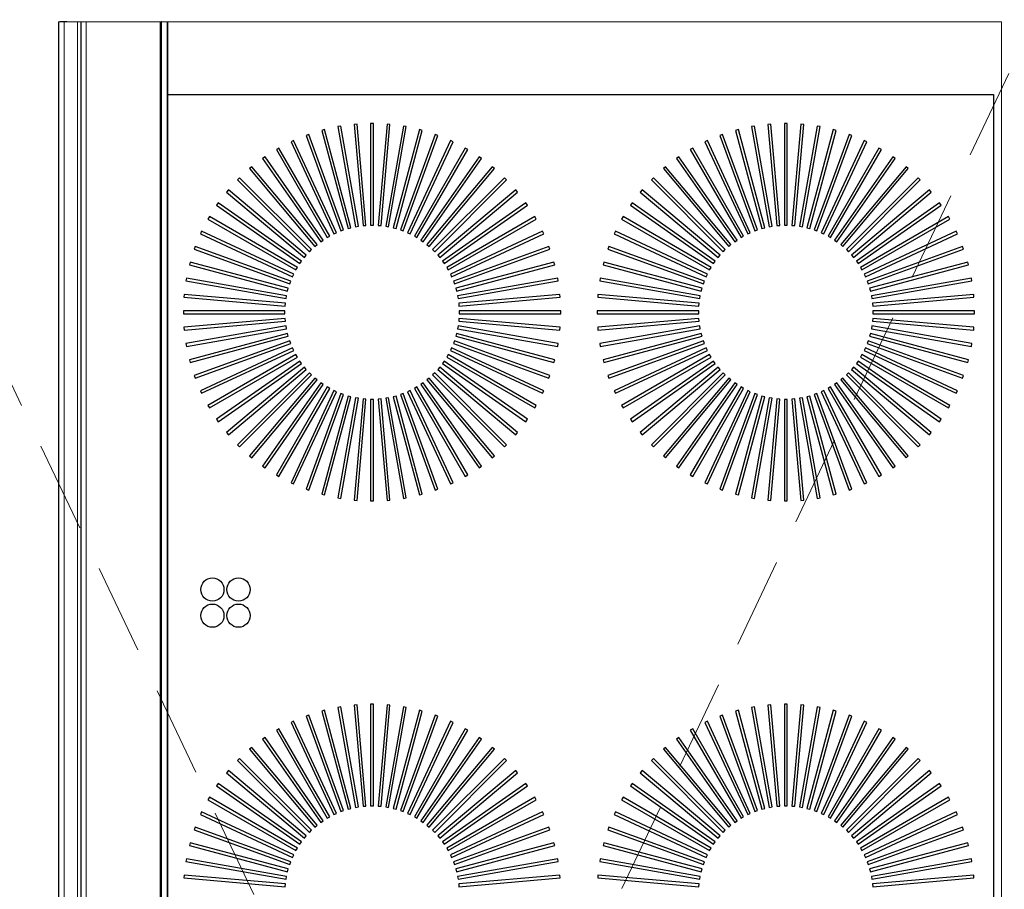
# Model space of a CAD drawing. Header units: millimetres. Extents: x 31882 to 271790, y -35693 to 24917.
# Tile 447 of 524: x 162611 to 163293, y 19049 to 19651. Entities that reach past the tile are written whole.
import ezdxf

# ---------------------------------------------------------------- set-up
doc = ezdxf.new("R2010")
doc.units = ezdxf.units.MM
doc.header["$MEASUREMENT"] = 0
doc.linetypes.add('( Dashed )', pattern=[0.75, 0.5, -0.25])
doc.layers.add('CKD-Equipement', color=1, linetype='Continuous', lineweight=13)
doc.layers.add('CKD-HOOD', color=1, linetype='( Dashed )', lineweight=15)
for name, color, linetype in [('IQ_200_3D', 1, 'Continuous'), ('IQ_204_2D', 7, 'Continuous'), ('IQ_204_3D', 7, 'Continuous'), ('IQ_WHITE_3D', 7, 'Continuous')]:
    doc.layers.add(name, color=color, linetype=linetype)

msp = doc.modelspace()

# ---------------------------------------------------------------- linework, layer by layer
at = {"layer": 'CKD-Equipement', "ltscale": 0.25}
for p, q in [((162637.68, 19649.59), (162637.68, 18845.15)), ((162713.09, 19649.59), (162637.68, 19649.59))]:
    msp.add_line(p, q, dxfattribs=at)
for points, invisible_edges in [([(162638.67, 19649.59, 896.93), (162637.93, 19649.59, 889.37), (162637.93, 18845.15, 889.37), (162638.67, 18845.15, 896.93)], 8), ([(162650.75, 19649.59, 905), (162643.49, 19649.59, 902.79), (162643.49, 18845.15, 902.79), (162650.75, 18845.15, 905)], 2), ([(162653.08, 19649.59, 694.94), (162653.06, 19649.59, 694.56), (162653.06, 18845.15, 694.56), (162653.08, 18845.15, 694.94)], 8), ([(162653.06, 19649.59, 661.54), (162653.37, 19649.59, 660.11), (162653.37, 18845.15, 660.11), (162653.06, 18845.15, 661.54)], 2), ([(162653.14, 19649.59, 695.32), (162653.08, 19649.59, 694.94), (162653.08, 18845.15, 694.94), (162653.14, 18845.15, 695.32)], 10), ([(162653.25, 19649.59, 695.69), (162653.14, 19649.59, 695.32), (162653.14, 18845.15, 695.32), (162653.25, 18845.15, 695.69)], 10), ([(162653.39, 19649.59, 696.05), (162653.25, 19649.59, 695.69), (162653.25, 18845.15, 695.69), (162653.39, 18845.15, 696.05)], 2), ([(162653.37, 19649.59, 660.11), (162654.23, 19649.59, 658.92), (162654.23, 18845.15, 658.92), (162653.37, 18845.15, 660.11)], 10), ([(162654.23, 19649.59, 658.92), (162655.49, 19649.59, 658.19), (162655.49, 18845.15, 658.19), (162654.23, 18845.15, 658.92)], 10), ([(162655.49, 19649.59, 658.19), (162656.95, 19649.59, 658.04), (162656.95, 18845.15, 658.04), (162655.49, 18845.15, 658.19)], 8), ([(163290.78, 19649.59, 905), (163285.25, 19599.32, 905), (162713.09, 19599.32, 905), (162713.09, 19649.59, 905)], 1), ([(163290.78, 19649.59, 905), (163285.25, 19599.32, 905), (163285.25, 18895.43, 905), (163290.78, 18845.15, 905)], 5)]:
    msp.add_3dface(points, dxfattribs=dict(at, invisible_edges=invisible_edges))
for points in [[(162637.93, 19649.59, 889.37), (162641.5, 19649.59, 882.68), (162641.5, 18845.15, 882.68), (162637.93, 18845.15, 889.37)], [(162641.5, 19649.59, 882.68), (162708.25, 19649.59, 817.6), (162708.25, 18845.15, 817.6), (162641.5, 18845.15, 882.68)], [(162713.09, 19649.59, 905), (162650.75, 19649.59, 905), (162650.75, 18845.15, 905), (162713.09, 18845.15, 905)], [(162653.06, 19649.59, 694.56), (162653.06, 19649.59, 661.54), (162653.06, 18845.15, 661.54), (162653.06, 18845.15, 694.56)], [(162708.75, 19649.59, 814.76), (162653.39, 19649.59, 696.05), (162653.39, 18845.15, 696.05), (162708.75, 18845.15, 814.76)], [(162656.95, 19649.59, 658.04), (162713.09, 19649.59, 664.21), (162713.09, 18845.15, 664.21), (162656.95, 18845.15, 658.04)]]:
    msp.add_3dface(points, dxfattribs=at)
at = {"layer": 'CKD-HOOD', "color": 1, "linetype": '( Dashed )', "ltscale": 125}
msp.add_lwpolyline([(162424.43, 19779.09), (162424.43, 17779.09), (163374.43, 17779.09), (163374.43, 19779.09), (162424.43, 19779.09), (163374.43, 17779.09), (162424.43, 17779.09), (163374.43, 19779.09)], dxfattribs=at)
at = {"layer": 'IQ_200_3D'}
for points, invisible_edges in [([(162643.49, 19649.59, 902.79), (162638.67, 19649.59, 896.93), (162638.67, 18845.15, 896.93), (162643.49, 18845.15, 902.79)], 10), ([(162708.25, 19649.59, 817.6), (162708.71, 19649.59, 816.98), (162708.71, 18845.15, 816.98), (162708.25, 18845.15, 817.6)], 2), ([(162708.71, 19649.59, 816.98), (162708.95, 19649.59, 816.26), (162708.95, 18845.15, 816.26), (162708.71, 18845.15, 816.98)], 10), ([(162708.97, 19649.59, 815.49), (162708.75, 19649.59, 814.76), (162708.75, 18845.15, 814.76), (162708.97, 18845.15, 815.49)], 8), ([(162708.95, 19649.59, 816.26), (162708.97, 19649.59, 815.49), (162708.97, 18845.15, 815.49), (162708.95, 18845.15, 816.26)], 10)]:
    msp.add_3dface(points, dxfattribs=dict(at, invisible_edges=invisible_edges))
msp.add_3dface([(162713.09, 19649.59, 664.21), (162713.09, 19649.59, 905), (162713.09, 18845.15, 905), (162713.09, 18845.15, 664.21)], dxfattribs=at)
at = {"layer": 'IQ_204_2D'}
for points in [[(163285.25, 19599.32), (163285.25, 18895.43), (162713.09, 18895.43), (162713.09, 19599.32)], [(162822.01, 19575.01), (162820.07, 19574.49), (162838.29, 19506.5), (162840.23, 19507.02)], [(162833.17, 19577.39), (162831.19, 19577.05), (162843.41, 19507.73), (162845.39, 19508.08)], [(162844.48, 19578.8), (162842.48, 19578.62), (162848.61, 19508.5), (162850.62, 19508.68)], [(162855.88, 19579.21), (162853.87, 19579.21), (162853.87, 19508.82), (162855.88, 19508.82)], [(162867.27, 19578.62), (162865.27, 19578.8), (162859.13, 19508.68), (162861.14, 19508.5)], [(162878.56, 19577.05), (162876.58, 19577.39), (162864.36, 19508.08), (162866.34, 19507.73)], [(162889.68, 19574.49), (162887.74, 19575.01), (162869.52, 19507.02), (162871.46, 19506.5)], [(163108.6, 19575.01), (163106.65, 19574.49), (163124.87, 19506.5), (163126.81, 19507.02)], [(163119.75, 19577.39), (163117.77, 19577.05), (163129.99, 19507.73), (163131.97, 19508.08)], [(163131.07, 19578.8), (163129.06, 19578.62), (163135.2, 19508.5), (163137.2, 19508.68)], [(163142.46, 19579.21), (163140.45, 19579.21), (163140.45, 19508.82), (163142.46, 19508.82)], [(163153.85, 19578.62), (163151.85, 19578.8), (163145.71, 19508.68), (163147.72, 19508.5)], [(163165.15, 19577.05), (163163.17, 19577.39), (163150.94, 19508.08), (163152.92, 19507.73)], [(163176.26, 19574.49), (163174.32, 19575.01), (163156.1, 19507.02), (163158.04, 19506.5)], [(162800.54, 19567.38), (162798.72, 19566.53), (162828.47, 19502.74), (162830.29, 19503.59)], [(162811.11, 19571.67), (162809.22, 19570.98), (162833.3, 19504.84), (162835.18, 19505.52)], [(162900.53, 19570.98), (162898.64, 19571.67), (162874.57, 19505.52), (162876.46, 19504.84)], [(162911.03, 19566.53), (162909.21, 19567.38), (162879.46, 19503.59), (162881.28, 19502.74)], [(163087.12, 19567.38), (163085.3, 19566.53), (163115.05, 19502.74), (163116.87, 19503.59)], [(163097.69, 19571.67), (163095.8, 19570.98), (163119.88, 19504.84), (163121.77, 19505.52)], [(163187.11, 19570.98), (163185.22, 19571.67), (163161.15, 19505.52), (163163.04, 19504.84)], [(163197.61, 19566.53), (163195.79, 19567.38), (163166.04, 19503.59), (163167.87, 19502.74)], [(162790.39, 19562.2), (162788.64, 19561.19), (162823.84, 19500.23), (162825.58, 19501.24)], [(162921.11, 19561.19), (162919.37, 19562.2), (162884.17, 19501.24), (162885.91, 19500.23)], [(163076.97, 19562.2), (163075.23, 19561.19), (163110.42, 19500.23), (163112.16, 19501.24)], [(163207.69, 19561.19), (163205.95, 19562.2), (163170.75, 19501.24), (163172.49, 19500.23)], [(162780.72, 19556.14), (162779.07, 19554.99), (162819.45, 19497.33), (162821.09, 19498.48)], [(162930.68, 19554.99), (162929.03, 19556.14), (162888.66, 19498.48), (162890.3, 19497.33)], [(163067.3, 19556.14), (163065.65, 19554.99), (163106.03, 19497.33), (163107.68, 19498.48)], [(163217.26, 19554.99), (163215.61, 19556.14), (163175.24, 19498.48), (163176.89, 19497.33)], [(162771.62, 19549.27), (162770.08, 19547.98), (162815.32, 19494.06), (162816.86, 19495.35)], [(162939.67, 19547.98), (162938.13, 19549.27), (162892.89, 19495.35), (162894.43, 19494.06)], [(163058.2, 19549.27), (163056.66, 19547.98), (163101.91, 19494.06), (163103.45, 19495.35)], [(163226.25, 19547.98), (163224.71, 19549.27), (163179.47, 19495.35), (163181.01, 19494.06)], [(162763.15, 19541.63), (162761.73, 19540.21), (162811.5, 19490.44), (162812.92, 19491.86)], [(162948.02, 19540.21), (162946.6, 19541.63), (162896.83, 19491.86), (162898.25, 19490.44)], [(163049.73, 19541.63), (163048.31, 19540.21), (163098.08, 19490.44), (163099.51, 19491.86)], [(163234.6, 19540.21), (163233.18, 19541.63), (163183.41, 19491.86), (163184.83, 19490.44)], [(162755.38, 19533.28), (162754.09, 19531.74), (162808.01, 19486.5), (162809.3, 19488.04)], [(162955.66, 19531.74), (162954.37, 19533.28), (162900.45, 19488.04), (162901.74, 19486.5)], [(163041.97, 19533.28), (163040.67, 19531.74), (163094.59, 19486.5), (163095.89, 19488.04)], [(163242.24, 19531.74), (163240.95, 19533.28), (163187.03, 19488.04), (163188.32, 19486.5)], [(162748.37, 19524.29), (162747.22, 19522.64), (162804.88, 19482.27), (162806.03, 19483.91)], [(162962.53, 19522.64), (162961.38, 19524.29), (162903.72, 19483.91), (162904.87, 19482.27)], [(163034.95, 19524.29), (163033.8, 19522.64), (163091.46, 19482.27), (163092.61, 19483.91)], [(163249.12, 19522.64), (163247.96, 19524.29), (163190.3, 19483.91), (163191.46, 19482.27)], [(162742.17, 19514.72), (162741.16, 19512.97), (162802.12, 19477.78), (162803.13, 19479.52)], [(162968.59, 19512.97), (162967.58, 19514.72), (162906.62, 19479.52), (162907.63, 19477.78)], [(163028.75, 19514.72), (163027.75, 19512.97), (163088.7, 19477.78), (163089.71, 19479.52)], [(163255.17, 19512.97), (163254.16, 19514.72), (163193.2, 19479.52), (163194.21, 19477.78)], [(162736.83, 19504.64), (162735.98, 19502.82), (162799.77, 19473.07), (162800.62, 19474.89)], [(162973.77, 19502.82), (162972.92, 19504.64), (162909.13, 19474.89), (162909.98, 19473.07)], [(163023.41, 19504.64), (163022.56, 19502.82), (163086.35, 19473.07), (163087.2, 19474.89)], [(163260.36, 19502.82), (163259.51, 19504.64), (163195.71, 19474.89), (163196.56, 19473.07)], [(162732.38, 19494.14), (162731.69, 19492.25), (162797.84, 19468.17), (162798.52, 19470.06)], [(162978.06, 19492.25), (162977.37, 19494.14), (162911.23, 19470.06), (162911.91, 19468.17)], [(163018.96, 19494.14), (163018.28, 19492.25), (163084.42, 19468.17), (163085.11, 19470.06)], [(163264.64, 19492.25), (163263.95, 19494.14), (163197.81, 19470.06), (163198.5, 19468.17)], [(162728.87, 19483.29), (162728.35, 19481.35), (162796.34, 19463.13), (162796.86, 19465.07)], [(162981.4, 19481.35), (162980.88, 19483.29), (162912.89, 19465.07), (162913.41, 19463.13)], [(163015.45, 19483.29), (163014.93, 19481.35), (163082.92, 19463.13), (163083.44, 19465.07)], [(163267.99, 19481.35), (163267.46, 19483.29), (163199.47, 19465.07), (163200, 19463.13)], [(162726.31, 19472.17), (162725.96, 19470.19), (162795.28, 19457.97), (162795.63, 19459.95)], [(162983.79, 19470.19), (162983.44, 19472.17), (162914.12, 19459.95), (162914.47, 19457.97)], [(163012.9, 19472.17), (163012.55, 19470.19), (163081.87, 19457.97), (163082.22, 19459.95)], [(163270.37, 19470.19), (163270.02, 19472.17), (163200.7, 19459.95), (163201.05, 19457.97)], [(162724.74, 19460.88), (162724.56, 19458.88), (162794.68, 19452.74), (162794.86, 19454.74)], [(162985.19, 19458.88), (162985.01, 19460.88), (162914.89, 19454.74), (162915.07, 19452.74)], [(163011.32, 19460.88), (163011.15, 19458.88), (163081.27, 19452.74), (163081.44, 19454.74)], [(163271.77, 19458.88), (163271.59, 19460.88), (163201.47, 19454.74), (163201.65, 19452.74)], [(162724.15, 19449.49), (162724.15, 19447.48), (162794.54, 19447.48), (162794.54, 19449.49)], [(162724.56, 19438.09), (162724.74, 19436.09), (162794.86, 19442.22), (162794.68, 19444.23)], [(162985.01, 19436.09), (162985.19, 19438.09), (162915.07, 19444.23), (162914.89, 19442.22)], [(162985.6, 19447.48), (162985.6, 19449.49), (162915.21, 19449.49), (162915.21, 19447.48)], [(163010.74, 19449.49), (163010.74, 19447.48), (163081.12, 19447.48), (163081.12, 19449.49)], [(163011.15, 19438.09), (163011.32, 19436.09), (163081.44, 19442.22), (163081.27, 19444.23)], [(163271.59, 19436.09), (163271.77, 19438.09), (163201.65, 19444.23), (163201.47, 19442.22)], [(163272.18, 19447.48), (163272.18, 19449.49), (163201.79, 19449.49), (163201.79, 19447.48)], [(162725.96, 19426.78), (162726.31, 19424.79), (162795.63, 19437.02), (162795.28, 19439)], [(162983.44, 19424.79), (162983.79, 19426.78), (162914.47, 19439), (162914.12, 19437.02)], [(163012.55, 19426.78), (163012.9, 19424.79), (163082.22, 19437.02), (163081.87, 19439)], [(163270.02, 19424.79), (163270.37, 19426.78), (163201.05, 19439), (163200.7, 19437.02)], [(162728.35, 19415.62), (162728.87, 19413.68), (162796.86, 19431.9), (162796.34, 19433.84)], [(162980.88, 19413.68), (162981.4, 19415.62), (162913.41, 19433.84), (162912.89, 19431.9)], [(163014.93, 19415.62), (163015.45, 19413.68), (163083.44, 19431.9), (163082.92, 19433.84)], [(163267.46, 19413.68), (163267.99, 19415.62), (163200, 19433.84), (163199.47, 19431.9)], [(162731.69, 19404.72), (162732.38, 19402.83), (162798.52, 19426.9), (162797.84, 19428.79)], [(162735.98, 19394.15), (162736.83, 19392.33), (162800.62, 19422.08), (162799.77, 19423.9)], [(162972.92, 19392.33), (162973.77, 19394.15), (162909.98, 19423.9), (162909.13, 19422.08)], [(162977.37, 19402.83), (162978.06, 19404.72), (162911.91, 19428.79), (162911.23, 19426.9)], [(163018.28, 19404.72), (163018.96, 19402.83), (163085.11, 19426.9), (163084.42, 19428.79)], [(163022.56, 19394.15), (163023.41, 19392.33), (163087.2, 19422.08), (163086.35, 19423.9)], [(163259.51, 19392.33), (163260.36, 19394.15), (163196.56, 19423.9), (163195.71, 19422.08)], [(163263.95, 19402.83), (163264.64, 19404.72), (163198.5, 19428.79), (163197.81, 19426.9)], [(162741.16, 19383.99), (162742.17, 19382.25), (162803.13, 19417.45), (162802.12, 19419.19)], [(162967.58, 19382.25), (162968.59, 19383.99), (162907.63, 19419.19), (162906.62, 19417.45)], [(163027.75, 19383.99), (163028.75, 19382.25), (163089.71, 19417.45), (163088.7, 19419.19)], [(163254.16, 19382.25), (163255.17, 19383.99), (163194.21, 19419.19), (163193.2, 19417.45)], [(162747.22, 19374.33), (162748.37, 19372.68), (162806.03, 19413.06), (162804.88, 19414.7)], [(162754.09, 19365.23), (162755.38, 19363.69), (162809.3, 19408.93), (162808.01, 19410.47)], [(162954.37, 19363.69), (162955.66, 19365.23), (162901.74, 19410.47), (162900.45, 19408.93)], [(162961.38, 19372.68), (162962.53, 19374.33), (162904.87, 19414.7), (162903.72, 19413.06)], [(163033.8, 19374.33), (163034.95, 19372.68), (163092.61, 19413.06), (163091.46, 19414.7)], [(163040.67, 19365.23), (163041.97, 19363.69), (163095.89, 19408.93), (163094.59, 19410.47)], [(163240.95, 19363.69), (163242.24, 19365.23), (163188.32, 19410.47), (163187.03, 19408.93)], [(163247.96, 19372.68), (163249.12, 19374.33), (163191.46, 19414.7), (163190.3, 19413.06)], [(162761.73, 19356.76), (162763.15, 19355.34), (162812.92, 19405.11), (162811.5, 19406.53)], [(162770.08, 19348.99), (162771.62, 19347.7), (162816.86, 19401.62), (162815.32, 19402.91)], [(162938.13, 19347.7), (162939.67, 19348.99), (162894.43, 19402.91), (162892.89, 19401.62)], [(162946.6, 19355.34), (162948.02, 19356.76), (162898.25, 19406.53), (162896.83, 19405.11)], [(163048.31, 19356.76), (163049.73, 19355.34), (163099.51, 19405.11), (163098.08, 19406.53)], [(163056.66, 19348.99), (163058.2, 19347.7), (163103.45, 19401.62), (163101.91, 19402.91)], [(163224.71, 19347.7), (163226.25, 19348.99), (163181.01, 19402.91), (163179.47, 19401.62)], [(163233.18, 19355.34), (163234.6, 19356.76), (163184.83, 19406.53), (163183.41, 19405.11)], [(162779.07, 19341.98), (162780.72, 19340.83), (162821.09, 19398.49), (162819.45, 19399.64)], [(162788.64, 19335.78), (162790.39, 19334.77), (162825.58, 19395.73), (162823.84, 19396.74)], [(162919.37, 19334.77), (162921.11, 19335.78), (162885.91, 19396.74), (162884.17, 19395.73)], [(162929.03, 19340.83), (162930.68, 19341.98), (162890.3, 19399.64), (162888.66, 19398.49)], [(163065.65, 19341.98), (163067.3, 19340.83), (163107.68, 19398.49), (163106.03, 19399.64)], [(163075.23, 19335.78), (163076.97, 19334.77), (163112.16, 19395.73), (163110.42, 19396.74)], [(163205.95, 19334.77), (163207.69, 19335.78), (163172.49, 19396.74), (163170.75, 19395.73)], [(163215.61, 19340.83), (163217.26, 19341.98), (163176.89, 19399.64), (163175.24, 19398.49)], [(162798.72, 19330.44), (162800.54, 19329.59), (162830.29, 19393.38), (162828.47, 19394.23)], [(162809.22, 19325.99), (162811.11, 19325.3), (162835.18, 19391.45), (162833.3, 19392.13)], [(162820.07, 19322.48), (162822.01, 19321.96), (162840.23, 19389.95), (162838.29, 19390.47)], [(162831.19, 19319.92), (162833.17, 19319.57), (162845.39, 19388.89), (162843.41, 19389.24)], [(162876.58, 19319.57), (162878.56, 19319.92), (162866.34, 19389.24), (162864.36, 19388.89)], [(162887.74, 19321.96), (162889.68, 19322.48), (162871.46, 19390.47), (162869.52, 19389.95)], [(162898.64, 19325.3), (162900.53, 19325.99), (162876.46, 19392.13), (162874.57, 19391.45)], [(162909.21, 19329.59), (162911.03, 19330.44), (162881.28, 19394.23), (162879.46, 19393.38)], [(163085.3, 19330.44), (163087.12, 19329.59), (163116.87, 19393.38), (163115.05, 19394.23)], [(163095.8, 19325.99), (163097.69, 19325.3), (163121.77, 19391.45), (163119.88, 19392.13)], [(163106.65, 19322.48), (163108.6, 19321.96), (163126.81, 19389.95), (163124.87, 19390.47)], [(163117.77, 19319.92), (163119.75, 19319.57), (163131.97, 19388.89), (163129.99, 19389.24)], [(163163.17, 19319.57), (163165.15, 19319.92), (163152.92, 19389.24), (163150.94, 19388.89)], [(163174.32, 19321.96), (163176.26, 19322.48), (163158.04, 19390.47), (163156.1, 19389.95)], [(163185.22, 19325.3), (163187.11, 19325.99), (163163.04, 19392.13), (163161.15, 19391.45)], [(163195.79, 19329.59), (163197.61, 19330.44), (163167.87, 19394.23), (163166.04, 19393.38)], [(162842.48, 19318.35), (162844.48, 19318.17), (162850.62, 19388.29), (162848.61, 19388.47)], [(162853.87, 19317.76), (162855.88, 19317.76), (162855.88, 19388.15), (162853.87, 19388.15)], [(162865.27, 19318.17), (162867.27, 19318.35), (162861.14, 19388.47), (162859.13, 19388.29)], [(163129.06, 19318.35), (163131.07, 19318.17), (163137.2, 19388.29), (163135.2, 19388.47)], [(163140.45, 19317.76), (163142.46, 19317.76), (163142.46, 19388.15), (163140.45, 19388.15)], [(163151.85, 19318.17), (163153.85, 19318.35), (163147.72, 19388.47), (163145.71, 19388.29)], [(162822.01, 19172.79), (162820.07, 19172.27), (162838.29, 19104.28), (162840.23, 19104.8)], [(162833.17, 19175.17), (162831.19, 19174.82), (162843.41, 19105.51), (162845.39, 19105.85)], [(162844.48, 19176.58), (162842.48, 19176.4), (162848.61, 19106.28), (162850.62, 19106.45)], [(162855.88, 19176.99), (162853.87, 19176.99), (162853.87, 19106.6), (162855.88, 19106.6)], [(162867.27, 19176.4), (162865.27, 19176.58), (162859.13, 19106.45), (162861.14, 19106.28)], [(162878.56, 19174.82), (162876.58, 19175.17), (162864.36, 19105.85), (162866.34, 19105.51)], [(162889.68, 19172.27), (162887.74, 19172.79), (162869.52, 19104.8), (162871.46, 19104.28)], [(163108.6, 19172.79), (163106.65, 19172.27), (163124.87, 19104.28), (163126.81, 19104.8)], [(163119.75, 19175.17), (163117.77, 19174.82), (163129.99, 19105.51), (163131.97, 19105.85)], [(163131.07, 19176.58), (163129.06, 19176.4), (163135.2, 19106.28), (163137.2, 19106.45)], [(163142.46, 19176.99), (163140.45, 19176.99), (163140.45, 19106.6), (163142.46, 19106.6)], [(163153.85, 19176.4), (163151.85, 19176.58), (163145.71, 19106.45), (163147.72, 19106.28)], [(163165.15, 19174.82), (163163.17, 19175.17), (163150.94, 19105.85), (163152.92, 19105.51)], [(163176.26, 19172.27), (163174.32, 19172.79), (163156.1, 19104.8), (163158.04, 19104.28)], [(162800.54, 19165.16), (162798.72, 19164.31), (162828.47, 19100.52), (162830.29, 19101.37)], [(162811.11, 19169.45), (162809.22, 19168.76), (162833.3, 19102.61), (162835.18, 19103.3)], [(162900.53, 19168.76), (162898.64, 19169.45), (162874.57, 19103.3), (162876.46, 19102.61)], [(162911.03, 19164.31), (162909.21, 19165.16), (162879.46, 19101.37), (162881.28, 19100.52)], [(163087.12, 19165.16), (163085.3, 19164.31), (163115.05, 19100.52), (163116.87, 19101.37)], [(163097.69, 19169.45), (163095.8, 19168.76), (163119.88, 19102.61), (163121.77, 19103.3)], [(163187.11, 19168.76), (163185.22, 19169.45), (163161.15, 19103.3), (163163.04, 19102.61)], [(163197.61, 19164.31), (163195.79, 19165.16), (163166.04, 19101.37), (163167.87, 19100.52)], [(162790.39, 19159.97), (162788.64, 19158.97), (162823.84, 19098.01), (162825.58, 19099.02)], [(162921.11, 19158.97), (162919.37, 19159.97), (162884.17, 19099.02), (162885.91, 19098.01)], [(163076.97, 19159.97), (163075.23, 19158.97), (163110.42, 19098.01), (163112.16, 19099.02)], [(163207.69, 19158.97), (163205.95, 19159.97), (163170.75, 19099.02), (163172.49, 19098.01)], [(162780.72, 19153.92), (162779.07, 19152.77), (162819.45, 19095.11), (162821.09, 19096.26)], [(162930.68, 19152.77), (162929.03, 19153.92), (162888.66, 19096.26), (162890.3, 19095.11)], [(163067.3, 19153.92), (163065.65, 19152.77), (163106.03, 19095.11), (163107.68, 19096.26)], [(163217.26, 19152.77), (163215.61, 19153.92), (163175.24, 19096.26), (163176.89, 19095.11)], [(162771.62, 19147.05), (162770.08, 19145.76), (162815.32, 19091.83), (162816.86, 19093.13)], [(162939.67, 19145.76), (162938.13, 19147.05), (162892.89, 19093.13), (162894.43, 19091.83)], [(163058.2, 19147.05), (163056.66, 19145.76), (163101.91, 19091.83), (163103.45, 19093.13)], [(163226.25, 19145.76), (163224.71, 19147.05), (163179.47, 19093.13), (163181.01, 19091.83)], [(162763.15, 19139.41), (162761.73, 19137.99), (162811.5, 19088.21), (162812.92, 19089.64)], [(162948.02, 19137.99), (162946.6, 19139.41), (162896.83, 19089.64), (162898.25, 19088.21)], [(163049.73, 19139.41), (163048.31, 19137.99), (163098.08, 19088.21), (163099.51, 19089.64)], [(163234.6, 19137.99), (163233.18, 19139.41), (163183.41, 19089.64), (163184.83, 19088.21)], [(162755.38, 19131.06), (162754.09, 19129.52), (162808.01, 19084.27), (162809.3, 19085.82)], [(162955.66, 19129.52), (162954.37, 19131.06), (162900.45, 19085.82), (162901.74, 19084.27)], [(163041.97, 19131.06), (163040.67, 19129.52), (163094.59, 19084.27), (163095.89, 19085.82)], [(163242.24, 19129.52), (163240.95, 19131.06), (163187.03, 19085.82), (163188.32, 19084.27)], [(162748.37, 19122.07), (162747.22, 19120.42), (162804.88, 19080.05), (162806.03, 19081.69)], [(162962.53, 19120.42), (162961.38, 19122.07), (162903.72, 19081.69), (162904.87, 19080.05)], [(163034.95, 19122.07), (163033.8, 19120.42), (163091.46, 19080.05), (163092.61, 19081.69)], [(163249.12, 19120.42), (163247.96, 19122.07), (163190.3, 19081.69), (163191.46, 19080.05)], [(162742.17, 19112.5), (162741.16, 19110.75), (162802.12, 19075.56), (162803.13, 19077.3)], [(162968.59, 19110.75), (162967.58, 19112.5), (162906.62, 19077.3), (162907.63, 19075.56)], [(163028.75, 19112.5), (163027.75, 19110.75), (163088.7, 19075.56), (163089.71, 19077.3)], [(163255.17, 19110.75), (163254.16, 19112.5), (163193.2, 19077.3), (163194.21, 19075.56)], [(162736.83, 19102.42), (162735.98, 19100.6), (162799.77, 19070.85), (162800.62, 19072.67)], [(162973.77, 19100.6), (162972.92, 19102.42), (162909.13, 19072.67), (162909.98, 19070.85)], [(163023.41, 19102.42), (163022.56, 19100.6), (163086.35, 19070.85), (163087.2, 19072.67)], [(163260.36, 19100.6), (163259.51, 19102.42), (163195.71, 19072.67), (163196.56, 19070.85)], [(162732.38, 19091.92), (162731.69, 19090.03), (162797.84, 19065.95), (162798.52, 19067.84)], [(162978.06, 19090.03), (162977.37, 19091.92), (162911.23, 19067.84), (162911.91, 19065.95)], [(163018.96, 19091.92), (163018.28, 19090.03), (163084.42, 19065.95), (163085.11, 19067.84)], [(163264.64, 19090.03), (163263.95, 19091.92), (163197.81, 19067.84), (163198.5, 19065.95)], [(162728.87, 19081.07), (162728.35, 19079.13), (162796.34, 19060.91), (162796.86, 19062.85)], [(162981.4, 19079.13), (162980.88, 19081.07), (162912.89, 19062.85), (162913.41, 19060.91)], [(163015.45, 19081.07), (163014.93, 19079.13), (163082.92, 19060.91), (163083.44, 19062.85)], [(163267.99, 19079.13), (163267.46, 19081.07), (163199.47, 19062.85), (163200, 19060.91)], [(162726.31, 19069.95), (162725.96, 19067.97), (162795.28, 19055.75), (162795.63, 19057.73)], [(162983.79, 19067.97), (162983.44, 19069.95), (162914.12, 19057.73), (162914.47, 19055.75)], [(163012.9, 19069.95), (163012.55, 19067.97), (163081.87, 19055.75), (163082.22, 19057.73)], [(163270.37, 19067.97), (163270.02, 19069.95), (163200.7, 19057.73), (163201.05, 19055.75)], [(162724.74, 19058.66), (162724.56, 19056.65), (162794.68, 19050.52), (162794.86, 19052.52)], [(162985.19, 19056.65), (162985.01, 19058.66), (162914.89, 19052.52), (162915.07, 19050.52)], [(163011.32, 19058.66), (163011.15, 19056.65), (163081.27, 19050.52), (163081.44, 19052.52)], [(163271.77, 19056.65), (163271.59, 19058.66), (163201.47, 19052.52), (163201.65, 19050.52)]]:
    msp.add_lwpolyline(points, close=True, dxfattribs=at)
for centre in [(162744.26, 19256.42), (162762.36, 19256.42), (162744.26, 19238.32), (162762.36, 19238.32)]:
    msp.add_circle(centre, 8.04, dxfattribs=at)
at = {"layer": 'IQ_204_3D'}
msp.add_3dface([(163285.25, 19599.32, 905), (163285.25, 18895.43, 905), (162713.09, 18895.43, 905), (162713.09, 19599.32, 905)], dxfattribs=at)
at = {"layer": 'IQ_WHITE_3D', "elevation": 905.3}
for points in [[(162822.01, 19575.01), (162820.07, 19574.49), (162838.29, 19506.5), (162840.23, 19507.02)], [(162833.17, 19577.39), (162831.19, 19577.05), (162843.41, 19507.73), (162845.39, 19508.08)], [(162844.48, 19578.8), (162842.48, 19578.62), (162848.61, 19508.5), (162850.62, 19508.68)], [(162855.88, 19579.21), (162853.87, 19579.21), (162853.87, 19508.82), (162855.88, 19508.82)], [(162867.27, 19578.62), (162865.27, 19578.8), (162859.13, 19508.68), (162861.14, 19508.5)], [(162878.56, 19577.05), (162876.58, 19577.39), (162864.36, 19508.08), (162866.34, 19507.73)], [(162889.68, 19574.49), (162887.74, 19575.01), (162869.52, 19507.02), (162871.46, 19506.5)], [(163108.6, 19575.01), (163106.65, 19574.49), (163124.87, 19506.5), (163126.81, 19507.02)], [(163119.75, 19577.39), (163117.77, 19577.05), (163129.99, 19507.73), (163131.97, 19508.08)], [(163131.07, 19578.8), (163129.06, 19578.62), (163135.2, 19508.5), (163137.2, 19508.68)], [(163142.46, 19579.21), (163140.45, 19579.21), (163140.45, 19508.82), (163142.46, 19508.82)], [(163153.85, 19578.62), (163151.85, 19578.8), (163145.71, 19508.68), (163147.72, 19508.5)], [(163165.15, 19577.05), (163163.17, 19577.39), (163150.94, 19508.08), (163152.92, 19507.73)], [(163176.26, 19574.49), (163174.32, 19575.01), (163156.1, 19507.02), (163158.04, 19506.5)], [(162800.54, 19567.38), (162798.72, 19566.53), (162828.47, 19502.74), (162830.29, 19503.59)], [(162811.11, 19571.67), (162809.22, 19570.98), (162833.3, 19504.84), (162835.18, 19505.52)], [(162900.53, 19570.98), (162898.64, 19571.67), (162874.57, 19505.52), (162876.46, 19504.84)], [(162911.03, 19566.53), (162909.21, 19567.38), (162879.46, 19503.59), (162881.28, 19502.74)], [(163087.12, 19567.38), (163085.3, 19566.53), (163115.05, 19502.74), (163116.87, 19503.59)], [(163097.69, 19571.67), (163095.8, 19570.98), (163119.88, 19504.84), (163121.77, 19505.52)], [(163187.11, 19570.98), (163185.22, 19571.67), (163161.15, 19505.52), (163163.04, 19504.84)], [(163197.61, 19566.53), (163195.79, 19567.38), (163166.04, 19503.59), (163167.87, 19502.74)], [(162790.39, 19562.2), (162788.64, 19561.19), (162823.84, 19500.23), (162825.58, 19501.24)], [(162921.11, 19561.19), (162919.37, 19562.2), (162884.17, 19501.24), (162885.91, 19500.23)], [(163076.97, 19562.2), (163075.23, 19561.19), (163110.42, 19500.23), (163112.16, 19501.24)], [(163207.69, 19561.19), (163205.95, 19562.2), (163170.75, 19501.24), (163172.49, 19500.23)], [(162780.72, 19556.14), (162779.07, 19554.99), (162819.45, 19497.33), (162821.09, 19498.48)], [(162930.68, 19554.99), (162929.03, 19556.14), (162888.66, 19498.48), (162890.3, 19497.33)], [(163067.3, 19556.14), (163065.65, 19554.99), (163106.03, 19497.33), (163107.68, 19498.48)], [(163217.26, 19554.99), (163215.61, 19556.14), (163175.24, 19498.48), (163176.89, 19497.33)], [(162771.62, 19549.27), (162770.08, 19547.98), (162815.32, 19494.06), (162816.86, 19495.35)], [(162939.67, 19547.98), (162938.13, 19549.27), (162892.89, 19495.35), (162894.43, 19494.06)], [(163058.2, 19549.27), (163056.66, 19547.98), (163101.91, 19494.06), (163103.45, 19495.35)], [(163226.25, 19547.98), (163224.71, 19549.27), (163179.47, 19495.35), (163181.01, 19494.06)], [(162763.15, 19541.63), (162761.73, 19540.21), (162811.5, 19490.44), (162812.92, 19491.86)], [(162948.02, 19540.21), (162946.6, 19541.63), (162896.83, 19491.86), (162898.25, 19490.44)], [(163049.73, 19541.63), (163048.31, 19540.21), (163098.08, 19490.44), (163099.51, 19491.86)], [(163234.6, 19540.21), (163233.18, 19541.63), (163183.41, 19491.86), (163184.83, 19490.44)], [(162755.38, 19533.28), (162754.09, 19531.74), (162808.01, 19486.5), (162809.3, 19488.04)], [(162955.66, 19531.74), (162954.37, 19533.28), (162900.45, 19488.04), (162901.74, 19486.5)], [(163041.97, 19533.28), (163040.67, 19531.74), (163094.59, 19486.5), (163095.89, 19488.04)], [(163242.24, 19531.74), (163240.95, 19533.28), (163187.03, 19488.04), (163188.32, 19486.5)], [(162748.37, 19524.29), (162747.22, 19522.64), (162804.88, 19482.27), (162806.03, 19483.91)], [(162962.53, 19522.64), (162961.38, 19524.29), (162903.72, 19483.91), (162904.87, 19482.27)], [(163034.95, 19524.29), (163033.8, 19522.64), (163091.46, 19482.27), (163092.61, 19483.91)], [(163249.12, 19522.64), (163247.96, 19524.29), (163190.3, 19483.91), (163191.46, 19482.27)], [(162742.17, 19514.72), (162741.16, 19512.97), (162802.12, 19477.78), (162803.13, 19479.52)], [(162968.59, 19512.97), (162967.58, 19514.72), (162906.62, 19479.52), (162907.63, 19477.78)], [(163028.75, 19514.72), (163027.75, 19512.97), (163088.7, 19477.78), (163089.71, 19479.52)], [(163255.17, 19512.97), (163254.16, 19514.72), (163193.2, 19479.52), (163194.21, 19477.78)], [(162736.83, 19504.64), (162735.98, 19502.82), (162799.77, 19473.07), (162800.62, 19474.89)], [(162973.77, 19502.82), (162972.92, 19504.64), (162909.13, 19474.89), (162909.98, 19473.07)], [(163023.41, 19504.64), (163022.56, 19502.82), (163086.35, 19473.07), (163087.2, 19474.89)], [(163260.36, 19502.82), (163259.51, 19504.64), (163195.71, 19474.89), (163196.56, 19473.07)], [(162732.38, 19494.14), (162731.69, 19492.25), (162797.84, 19468.17), (162798.52, 19470.06)], [(162978.06, 19492.25), (162977.37, 19494.14), (162911.23, 19470.06), (162911.91, 19468.17)], [(163018.96, 19494.14), (163018.28, 19492.25), (163084.42, 19468.17), (163085.11, 19470.06)], [(163264.64, 19492.25), (163263.95, 19494.14), (163197.81, 19470.06), (163198.5, 19468.17)], [(162728.87, 19483.29), (162728.35, 19481.35), (162796.34, 19463.13), (162796.86, 19465.07)], [(162981.4, 19481.35), (162980.88, 19483.29), (162912.89, 19465.07), (162913.41, 19463.13)], [(163015.45, 19483.29), (163014.93, 19481.35), (163082.92, 19463.13), (163083.44, 19465.07)], [(163267.99, 19481.35), (163267.46, 19483.29), (163199.47, 19465.07), (163200, 19463.13)], [(162726.31, 19472.17), (162725.96, 19470.19), (162795.28, 19457.97), (162795.63, 19459.95)], [(162983.79, 19470.19), (162983.44, 19472.17), (162914.12, 19459.95), (162914.47, 19457.97)], [(163012.9, 19472.17), (163012.55, 19470.19), (163081.87, 19457.97), (163082.22, 19459.95)], [(163270.37, 19470.19), (163270.02, 19472.17), (163200.7, 19459.95), (163201.05, 19457.97)], [(162724.74, 19460.88), (162724.56, 19458.88), (162794.68, 19452.74), (162794.86, 19454.74)], [(162985.19, 19458.88), (162985.01, 19460.88), (162914.89, 19454.74), (162915.07, 19452.74)], [(163011.32, 19460.88), (163011.15, 19458.88), (163081.27, 19452.74), (163081.44, 19454.74)], [(163271.77, 19458.88), (163271.59, 19460.88), (163201.47, 19454.74), (163201.65, 19452.74)], [(162724.15, 19449.49), (162724.15, 19447.48), (162794.54, 19447.48), (162794.54, 19449.49)], [(162724.56, 19438.09), (162724.74, 19436.09), (162794.86, 19442.22), (162794.68, 19444.23)], [(162985.01, 19436.09), (162985.19, 19438.09), (162915.07, 19444.23), (162914.89, 19442.22)], [(162985.6, 19447.48), (162985.6, 19449.49), (162915.21, 19449.49), (162915.21, 19447.48)], [(163010.74, 19449.49), (163010.74, 19447.48), (163081.12, 19447.48), (163081.12, 19449.49)], [(163011.15, 19438.09), (163011.32, 19436.09), (163081.44, 19442.22), (163081.27, 19444.23)], [(163271.59, 19436.09), (163271.77, 19438.09), (163201.65, 19444.23), (163201.47, 19442.22)], [(163272.18, 19447.48), (163272.18, 19449.49), (163201.79, 19449.49), (163201.79, 19447.48)], [(162725.96, 19426.78), (162726.31, 19424.79), (162795.63, 19437.02), (162795.28, 19439)], [(162983.44, 19424.79), (162983.79, 19426.78), (162914.47, 19439), (162914.12, 19437.02)], [(163012.55, 19426.78), (163012.9, 19424.79), (163082.22, 19437.02), (163081.87, 19439)], [(163270.02, 19424.79), (163270.37, 19426.78), (163201.05, 19439), (163200.7, 19437.02)], [(162728.35, 19415.62), (162728.87, 19413.68), (162796.86, 19431.9), (162796.34, 19433.84)], [(162980.88, 19413.68), (162981.4, 19415.62), (162913.41, 19433.84), (162912.89, 19431.9)], [(163014.93, 19415.62), (163015.45, 19413.68), (163083.44, 19431.9), (163082.92, 19433.84)], [(163267.46, 19413.68), (163267.99, 19415.62), (163200, 19433.84), (163199.47, 19431.9)], [(162731.69, 19404.72), (162732.38, 19402.83), (162798.52, 19426.9), (162797.84, 19428.79)], [(162735.98, 19394.15), (162736.83, 19392.33), (162800.62, 19422.08), (162799.77, 19423.9)], [(162972.92, 19392.33), (162973.77, 19394.15), (162909.98, 19423.9), (162909.13, 19422.08)], [(162977.37, 19402.83), (162978.06, 19404.72), (162911.91, 19428.79), (162911.23, 19426.9)], [(163018.28, 19404.72), (163018.96, 19402.83), (163085.11, 19426.9), (163084.42, 19428.79)], [(163022.56, 19394.15), (163023.41, 19392.33), (163087.2, 19422.08), (163086.35, 19423.9)], [(163259.51, 19392.33), (163260.36, 19394.15), (163196.56, 19423.9), (163195.71, 19422.08)], [(163263.95, 19402.83), (163264.64, 19404.72), (163198.5, 19428.79), (163197.81, 19426.9)], [(162741.16, 19383.99), (162742.17, 19382.25), (162803.13, 19417.45), (162802.12, 19419.19)], [(162967.58, 19382.25), (162968.59, 19383.99), (162907.63, 19419.19), (162906.62, 19417.45)], [(163027.75, 19383.99), (163028.75, 19382.25), (163089.71, 19417.45), (163088.7, 19419.19)], [(163254.16, 19382.25), (163255.17, 19383.99), (163194.21, 19419.19), (163193.2, 19417.45)], [(162747.22, 19374.33), (162748.37, 19372.68), (162806.03, 19413.06), (162804.88, 19414.7)], [(162754.09, 19365.23), (162755.38, 19363.69), (162809.3, 19408.93), (162808.01, 19410.47)], [(162954.37, 19363.69), (162955.66, 19365.23), (162901.74, 19410.47), (162900.45, 19408.93)], [(162961.38, 19372.68), (162962.53, 19374.33), (162904.87, 19414.7), (162903.72, 19413.06)], [(163033.8, 19374.33), (163034.95, 19372.68), (163092.61, 19413.06), (163091.46, 19414.7)], [(163040.67, 19365.23), (163041.97, 19363.69), (163095.89, 19408.93), (163094.59, 19410.47)], [(163240.95, 19363.69), (163242.24, 19365.23), (163188.32, 19410.47), (163187.03, 19408.93)], [(163247.96, 19372.68), (163249.12, 19374.33), (163191.46, 19414.7), (163190.3, 19413.06)], [(162761.73, 19356.76), (162763.15, 19355.34), (162812.92, 19405.11), (162811.5, 19406.53)], [(162770.08, 19348.99), (162771.62, 19347.7), (162816.86, 19401.62), (162815.32, 19402.91)], [(162938.13, 19347.7), (162939.67, 19348.99), (162894.43, 19402.91), (162892.89, 19401.62)], [(162946.6, 19355.34), (162948.02, 19356.76), (162898.25, 19406.53), (162896.83, 19405.11)], [(163048.31, 19356.76), (163049.73, 19355.34), (163099.51, 19405.11), (163098.08, 19406.53)], [(163056.66, 19348.99), (163058.2, 19347.7), (163103.45, 19401.62), (163101.91, 19402.91)], [(163224.71, 19347.7), (163226.25, 19348.99), (163181.01, 19402.91), (163179.47, 19401.62)], [(163233.18, 19355.34), (163234.6, 19356.76), (163184.83, 19406.53), (163183.41, 19405.11)], [(162779.07, 19341.98), (162780.72, 19340.83), (162821.09, 19398.49), (162819.45, 19399.64)], [(162788.64, 19335.78), (162790.39, 19334.77), (162825.58, 19395.73), (162823.84, 19396.74)], [(162919.37, 19334.77), (162921.11, 19335.78), (162885.91, 19396.74), (162884.17, 19395.73)], [(162929.03, 19340.83), (162930.68, 19341.98), (162890.3, 19399.64), (162888.66, 19398.49)], [(163065.65, 19341.98), (163067.3, 19340.83), (163107.68, 19398.49), (163106.03, 19399.64)], [(163075.23, 19335.78), (163076.97, 19334.77), (163112.16, 19395.73), (163110.42, 19396.74)], [(163205.95, 19334.77), (163207.69, 19335.78), (163172.49, 19396.74), (163170.75, 19395.73)], [(163215.61, 19340.83), (163217.26, 19341.98), (163176.89, 19399.64), (163175.24, 19398.49)], [(162798.72, 19330.44), (162800.54, 19329.59), (162830.29, 19393.38), (162828.47, 19394.23)], [(162809.22, 19325.99), (162811.11, 19325.3), (162835.18, 19391.45), (162833.3, 19392.13)], [(162820.07, 19322.48), (162822.01, 19321.96), (162840.23, 19389.95), (162838.29, 19390.47)], [(162831.19, 19319.92), (162833.17, 19319.57), (162845.39, 19388.89), (162843.41, 19389.24)], [(162876.58, 19319.57), (162878.56, 19319.92), (162866.34, 19389.24), (162864.36, 19388.89)], [(162887.74, 19321.96), (162889.68, 19322.48), (162871.46, 19390.47), (162869.52, 19389.95)], [(162898.64, 19325.3), (162900.53, 19325.99), (162876.46, 19392.13), (162874.57, 19391.45)], [(162909.21, 19329.59), (162911.03, 19330.44), (162881.28, 19394.23), (162879.46, 19393.38)], [(163085.3, 19330.44), (163087.12, 19329.59), (163116.87, 19393.38), (163115.05, 19394.23)], [(163095.8, 19325.99), (163097.69, 19325.3), (163121.77, 19391.45), (163119.88, 19392.13)], [(163106.65, 19322.48), (163108.6, 19321.96), (163126.81, 19389.95), (163124.87, 19390.47)], [(163117.77, 19319.92), (163119.75, 19319.57), (163131.97, 19388.89), (163129.99, 19389.24)], [(163163.17, 19319.57), (163165.15, 19319.92), (163152.92, 19389.24), (163150.94, 19388.89)], [(163174.32, 19321.96), (163176.26, 19322.48), (163158.04, 19390.47), (163156.1, 19389.95)], [(163185.22, 19325.3), (163187.11, 19325.99), (163163.04, 19392.13), (163161.15, 19391.45)], [(163195.79, 19329.59), (163197.61, 19330.44), (163167.87, 19394.23), (163166.04, 19393.38)], [(162842.48, 19318.35), (162844.48, 19318.17), (162850.62, 19388.29), (162848.61, 19388.47)], [(162853.87, 19317.76), (162855.88, 19317.76), (162855.88, 19388.15), (162853.87, 19388.15)], [(162865.27, 19318.17), (162867.27, 19318.35), (162861.14, 19388.47), (162859.13, 19388.29)], [(163129.06, 19318.35), (163131.07, 19318.17), (163137.2, 19388.29), (163135.2, 19388.47)], [(163140.45, 19317.76), (163142.46, 19317.76), (163142.46, 19388.15), (163140.45, 19388.15)], [(163151.85, 19318.17), (163153.85, 19318.35), (163147.72, 19388.47), (163145.71, 19388.29)], [(162822.01, 19172.79), (162820.07, 19172.27), (162838.29, 19104.28), (162840.23, 19104.8)], [(162833.17, 19175.17), (162831.19, 19174.82), (162843.41, 19105.51), (162845.39, 19105.85)], [(162844.48, 19176.58), (162842.48, 19176.4), (162848.61, 19106.28), (162850.62, 19106.45)], [(162855.88, 19176.99), (162853.87, 19176.99), (162853.87, 19106.6), (162855.88, 19106.6)], [(162867.27, 19176.4), (162865.27, 19176.58), (162859.13, 19106.45), (162861.14, 19106.28)], [(162878.56, 19174.82), (162876.58, 19175.17), (162864.36, 19105.85), (162866.34, 19105.51)], [(162889.68, 19172.27), (162887.74, 19172.79), (162869.52, 19104.8), (162871.46, 19104.28)], [(163108.6, 19172.79), (163106.65, 19172.27), (163124.87, 19104.28), (163126.81, 19104.8)], [(163119.75, 19175.17), (163117.77, 19174.82), (163129.99, 19105.51), (163131.97, 19105.85)], [(163131.07, 19176.58), (163129.06, 19176.4), (163135.2, 19106.28), (163137.2, 19106.45)], [(163142.46, 19176.99), (163140.45, 19176.99), (163140.45, 19106.6), (163142.46, 19106.6)], [(163153.85, 19176.4), (163151.85, 19176.58), (163145.71, 19106.45), (163147.72, 19106.28)], [(163165.15, 19174.82), (163163.17, 19175.17), (163150.94, 19105.85), (163152.92, 19105.51)], [(163176.26, 19172.27), (163174.32, 19172.79), (163156.1, 19104.8), (163158.04, 19104.28)], [(162800.54, 19165.16), (162798.72, 19164.31), (162828.47, 19100.52), (162830.29, 19101.37)], [(162811.11, 19169.45), (162809.22, 19168.76), (162833.3, 19102.61), (162835.18, 19103.3)], [(162900.53, 19168.76), (162898.64, 19169.45), (162874.57, 19103.3), (162876.46, 19102.61)], [(162911.03, 19164.31), (162909.21, 19165.16), (162879.46, 19101.37), (162881.28, 19100.52)], [(163087.12, 19165.16), (163085.3, 19164.31), (163115.05, 19100.52), (163116.87, 19101.37)], [(163097.69, 19169.45), (163095.8, 19168.76), (163119.88, 19102.61), (163121.77, 19103.3)], [(163187.11, 19168.76), (163185.22, 19169.45), (163161.15, 19103.3), (163163.04, 19102.61)], [(163197.61, 19164.31), (163195.79, 19165.16), (163166.04, 19101.37), (163167.87, 19100.52)], [(162790.39, 19159.97), (162788.64, 19158.97), (162823.84, 19098.01), (162825.58, 19099.02)], [(162921.11, 19158.97), (162919.37, 19159.97), (162884.17, 19099.02), (162885.91, 19098.01)], [(163076.97, 19159.97), (163075.23, 19158.97), (163110.42, 19098.01), (163112.16, 19099.02)], [(163207.69, 19158.97), (163205.95, 19159.97), (163170.75, 19099.02), (163172.49, 19098.01)], [(162780.72, 19153.92), (162779.07, 19152.77), (162819.45, 19095.11), (162821.09, 19096.26)], [(162930.68, 19152.77), (162929.03, 19153.92), (162888.66, 19096.26), (162890.3, 19095.11)], [(163067.3, 19153.92), (163065.65, 19152.77), (163106.03, 19095.11), (163107.68, 19096.26)], [(163217.26, 19152.77), (163215.61, 19153.92), (163175.24, 19096.26), (163176.89, 19095.11)], [(162771.62, 19147.05), (162770.08, 19145.76), (162815.32, 19091.83), (162816.86, 19093.13)], [(162939.67, 19145.76), (162938.13, 19147.05), (162892.89, 19093.13), (162894.43, 19091.83)], [(163058.2, 19147.05), (163056.66, 19145.76), (163101.91, 19091.83), (163103.45, 19093.13)], [(163226.25, 19145.76), (163224.71, 19147.05), (163179.47, 19093.13), (163181.01, 19091.83)], [(162763.15, 19139.41), (162761.73, 19137.99), (162811.5, 19088.21), (162812.92, 19089.64)], [(162948.02, 19137.99), (162946.6, 19139.41), (162896.83, 19089.64), (162898.25, 19088.21)], [(163049.73, 19139.41), (163048.31, 19137.99), (163098.08, 19088.21), (163099.51, 19089.64)], [(163234.6, 19137.99), (163233.18, 19139.41), (163183.41, 19089.64), (163184.83, 19088.21)], [(162755.38, 19131.06), (162754.09, 19129.52), (162808.01, 19084.27), (162809.3, 19085.82)], [(162955.66, 19129.52), (162954.37, 19131.06), (162900.45, 19085.82), (162901.74, 19084.27)], [(163041.97, 19131.06), (163040.67, 19129.52), (163094.59, 19084.27), (163095.89, 19085.82)], [(163242.24, 19129.52), (163240.95, 19131.06), (163187.03, 19085.82), (163188.32, 19084.27)], [(162748.37, 19122.07), (162747.22, 19120.42), (162804.88, 19080.05), (162806.03, 19081.69)], [(162962.53, 19120.42), (162961.38, 19122.07), (162903.72, 19081.69), (162904.87, 19080.05)], [(163034.95, 19122.07), (163033.8, 19120.42), (163091.46, 19080.05), (163092.61, 19081.69)], [(163249.12, 19120.42), (163247.96, 19122.07), (163190.3, 19081.69), (163191.46, 19080.05)], [(162742.17, 19112.5), (162741.16, 19110.75), (162802.12, 19075.56), (162803.13, 19077.3)], [(162968.59, 19110.75), (162967.58, 19112.5), (162906.62, 19077.3), (162907.63, 19075.56)], [(163028.75, 19112.5), (163027.75, 19110.75), (163088.7, 19075.56), (163089.71, 19077.3)], [(163255.17, 19110.75), (163254.16, 19112.5), (163193.2, 19077.3), (163194.21, 19075.56)], [(162736.83, 19102.42), (162735.98, 19100.6), (162799.77, 19070.85), (162800.62, 19072.67)], [(162973.77, 19100.6), (162972.92, 19102.42), (162909.13, 19072.67), (162909.98, 19070.85)], [(163023.41, 19102.42), (163022.56, 19100.6), (163086.35, 19070.85), (163087.2, 19072.67)], [(163260.36, 19100.6), (163259.51, 19102.42), (163195.71, 19072.67), (163196.56, 19070.85)], [(162732.38, 19091.92), (162731.69, 19090.03), (162797.84, 19065.95), (162798.52, 19067.84)], [(162978.06, 19090.03), (162977.37, 19091.92), (162911.23, 19067.84), (162911.91, 19065.95)], [(163018.96, 19091.92), (163018.28, 19090.03), (163084.42, 19065.95), (163085.11, 19067.84)], [(163264.64, 19090.03), (163263.95, 19091.92), (163197.81, 19067.84), (163198.5, 19065.95)], [(162728.87, 19081.07), (162728.35, 19079.13), (162796.34, 19060.91), (162796.86, 19062.85)], [(162981.4, 19079.13), (162980.88, 19081.07), (162912.89, 19062.85), (162913.41, 19060.91)], [(163015.45, 19081.07), (163014.93, 19079.13), (163082.92, 19060.91), (163083.44, 19062.85)], [(163267.99, 19079.13), (163267.46, 19081.07), (163199.47, 19062.85), (163200, 19060.91)], [(162726.31, 19069.95), (162725.96, 19067.97), (162795.28, 19055.75), (162795.63, 19057.73)], [(162983.79, 19067.97), (162983.44, 19069.95), (162914.12, 19057.73), (162914.47, 19055.75)], [(163012.9, 19069.95), (163012.55, 19067.97), (163081.87, 19055.75), (163082.22, 19057.73)], [(163270.37, 19067.97), (163270.02, 19069.95), (163200.7, 19057.73), (163201.05, 19055.75)], [(162724.74, 19058.66), (162724.56, 19056.65), (162794.68, 19050.52), (162794.86, 19052.52)], [(162985.19, 19056.65), (162985.01, 19058.66), (162914.89, 19052.52), (162915.07, 19050.52)], [(163011.32, 19058.66), (163011.15, 19056.65), (163081.27, 19050.52), (163081.44, 19052.52)], [(163271.77, 19056.65), (163271.59, 19058.66), (163201.47, 19052.52), (163201.65, 19050.52)]]:
    msp.add_lwpolyline(points, close=True, dxfattribs=at)
at = {"layer": 'IQ_WHITE_3D'}
for centre in [(162744.26, 19256.42, 905.3), (162762.36, 19256.42, 905.3), (162744.26, 19238.32, 905.3), (162762.36, 19238.32, 905.3)]:
    msp.add_circle(centre, 8.04, dxfattribs=at)

doc.saveas('drawing.dxf')
